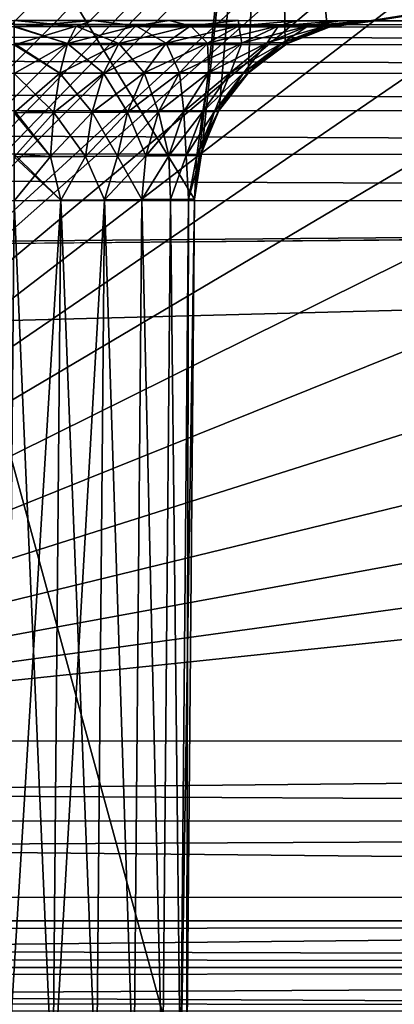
# Model space of a CAD drawing. Header units: metres. Extents: x -205 to 205, y -104 to 104.
# Tile 513 of 656: x -105.96 to -104.92, y 42.81 to 45.55. Entities that reach past the tile are written whole.
import ezdxf

# ---------------------------------------------------------------- set-up
doc = ezdxf.new("R2010")
doc.units = ezdxf.units.M
doc.layers.add('solid_01_2-CONSUMER_EHM_BOX_SW0001', color=7, linetype='CONTINUOUS')

msp = doc.modelspace()

# ---------------------------------------------------------------- linework, layer by layer
at = {"layer": 'solid_01_2-CONSUMER_EHM_BOX_SW0001'}
for points in [[(-200.010849, -74.958488), (-200.010773, 75.041512), (-0.010778, 75.04142)], [(-0.010849, -74.95858), (-200.010849, -74.958488), (-0.010778, 75.04142)], [(-91.959076, 42.820488, 75), (-76.402473, 63.637558, 75), (-185.602478, 63.645401, 75)], [(-92.726151, 42.986298, 75), (-91.959076, 42.820488, 75), (-185.602478, 63.645401, 75)], [(-93.500885, 43.041248, 75), (-92.726151, 42.986298, 75), (-185.602478, 63.645401, 75)], [(-168.500885, 43.051987, 75), (-93.500885, 43.041248, 75), (-185.602478, 63.645401, 75)], [(-108.60276, 43.854469, 12.837538), (-108.593468, 43.820179, 12.913525), (-99.235275, 53.267159, 12.721427)], [(-108.598732, 43.890129, 12.767035), (-108.60276, 43.854469, 12.837538), (-99.235275, 53.267159, 12.721427)], [(-108.585922, 43.923828, 12.706449), (-108.598732, 43.890129, 12.767035), (-99.235275, 53.267159, 12.721427)], [(-108.593468, 43.820179, 12.913525), (-99.183083, 53.214951, 12.933075), (-99.235275, 53.267159, 12.721427)], [(-108.585922, 43.923828, 12.706449), (-99.235275, 53.267159, 12.721427), (-99.252823, 53.284714, 12.5)], [(-108.554626, 43.976749, 12.611513), (-108.585922, 43.923828, 12.706449), (-99.252823, 53.284714, 12.5)], [(-108.532326, 44.007866, 12.5), (-108.554626, 43.976749, 12.611513), (-99.252823, 53.284714, 12.5)], [(-99.252823, 53.284714, 12.5), (-107.792549, 44.747433, 3.329469), (-108.532326, 44.007866, 3.444415)], [(-108.532326, 44.007866, 12.5), (-99.252823, 53.284714, 12.5), (-108.532326, 44.007866, 3.444415)], [(-99.252823, 53.284714, 12.5), (-107.677711, 44.862236, 3.308359), (-107.792549, 44.747433, 3.329469)], [(-99.252823, 53.284714, 12.5), (-107.082321, 45.457458, 3.195747), (-107.677711, 44.862236, 3.308359)], [(-99.252823, 53.284714, 12.5), (-106.720993, 45.81868, 3.129554), (-107.082321, 45.457458, 3.195747)], [(-108.593468, 43.820179, 12.913525), (-108.568237, 43.787052, 12.994411), (-99.183083, 53.214951, 12.933075)], [(-108.568237, 43.787052, 12.994411), (-108.52317, 43.752724, 13.082142), (-99.183083, 53.214951, 12.933075)], [(-108.52317, 43.752724, 13.082142), (-99.098877, 53.130718, 13.122963), (-99.183083, 53.214951, 12.933075)], [(-108.52317, 43.752724, 13.082142), (-108.454597, 43.715252, 13.174686), (-99.098877, 53.130718, 13.122963)], [(-108.454597, 43.715252, 13.174686), (-108.362305, 43.673805, 13.265411), (-99.098877, 53.130718, 13.122963)], [(-108.362305, 43.673805, 13.265411), (-98.986877, 53.018688, 13.281551), (-99.098877, 53.130718, 13.122963)], [(-108.362305, 43.673805, 13.265411), (-108.308441, 43.651817, 13.307468), (-98.986877, 53.018688, 13.281551)], [(-108.308441, 43.651817, 13.307468), (-108.250305, 43.629372, 13.346155), (-98.986877, 53.018688, 13.281551)], [(-108.250305, 43.629372, 13.346155), (-98.852722, 52.884495, 13.400871), (-98.986877, 53.018688, 13.281551)], [(-108.250305, 43.629372, 13.346155), (-108.12468, 43.585224, 13.410778), (-98.852722, 52.884495, 13.400871)], [(-108.12468, 43.585224, 13.410778), (-107.994469, 43.5476, 13.455735), (-98.852722, 52.884495, 13.400871)], [(-107.994469, 43.5476, 13.455735), (-98.70314, 52.734871, 13.474928), (-98.852722, 52.884495, 13.400871)], [(-107.994469, 43.5476, 13.455735), (-107.871124, 43.523373, 13.481806), (-98.70314, 52.734871, 13.474928)], [(-107.871124, 43.523373, 13.481806), (-107.761337, 43.515461, 13.494294), (-98.70314, 52.734871, 13.474928)], [(-107.761337, 43.515461, 13.494294), (-107.66597, 43.522907, 13.499009), (-98.70314, 52.734871, 13.474928)], [(-107.66597, 43.522907, 13.499009), (-107.582649, 43.543262, 13.5), (-98.70314, 52.734871, 13.474928)], [(-98.70314, 52.734871, 13.474928), (-107.582649, 43.543262, 13.5), (-98.545815, 52.577503, 13.5)], [(-98.692017, 51.715618, 13.5), (-98.545815, 52.577503, 13.5), (-107.582649, 43.543262, 13.5)], [(-99.065033, 51.106804, 13.5), (-98.692017, 51.715618, 13.5), (-107.582649, 43.543262, 13.5)], [(-99.338211, 50.447132, 13.5), (-99.065033, 51.106804, 13.5), (-107.582649, 43.543262, 13.5)], [(-99.504829, 49.752865, 13.5), (-99.338211, 50.447132, 13.5), (-107.582649, 43.543262, 13.5)], [(-99.504829, 49.752865, 13.5), (-107.582649, 43.543262, 13.5), (-99.560791, 49.041466, 13.5)], [(-99.504776, 48.329712, 13.5), (-99.560791, 49.041466, 13.5), (-107.582649, 43.543262, 13.5)], [(-99.338097, 47.635433, 13.5), (-99.504776, 48.329712, 13.5), (-107.582649, 43.543262, 13.5)], [(-99.064857, 46.97578, 13.5), (-99.338097, 47.635433, 13.5), (-107.582649, 43.543262, 13.5)], [(-106.753662, 47.13974, 63.099998), (-105.500954, 42.542965, 63.099998), (-118.518867, 42.54483, 63.099998)], [(-106.753662, 47.13974, 63.099998), (-105.478745, 45.047325, 63.099998), (-105.500954, 42.542965, 63.099998)], [(-106.753662, 47.13974, 63.099998), (-105.253662, 47.139633, 63.099998), (-105.478745, 45.047325, 63.099998)], [(-105.253662, 47.139633, 63.099998), (-105.458809, 45.179764, 63.099998), (-105.478745, 45.047325, 63.099998)], [(-105.253662, 47.139633, 63.099998), (-105.410278, 45.295467, 63.099998), (-105.458809, 45.179764, 63.099998)], [(-105.253662, 47.139633, 63.099998), (-105.330124, 45.397434, 63.099998), (-105.410278, 45.295467, 63.099998)], [(-105.253662, 47.139633, 63.099998), (-105.22744, 45.476665, 63.099998), (-105.330124, 45.397434, 63.099998)], [(-105.253662, 47.139633, 63.099998), (-105.111305, 45.524151, 63.099998), (-105.22744, 45.476665, 63.099998)], [(-105.253662, 47.139633, 63.099998), (-94.903656, 47.138889, 63.099998), (-105.111305, 45.524151, 63.099998)], [(-94.903656, 47.138889, 63.099998), (-104.978691, 45.542892, 63.099998), (-105.111305, 45.524151, 63.099998)], [(-94.903656, 47.138889, 63.099998), (-97.022362, 45.541752, 63.099998), (-104.978691, 45.542892, 63.099998)], [(-98.691788, 46.367001, 13.5), (-99.064857, 46.97578, 13.5), (-107.582649, 43.543262, 13.5)], [(-98.228073, 45.824074, 13.5), (-98.691788, 46.367001, 13.5), (-107.582649, 43.543262, 13.5)], [(-97.685135, 45.360378, 13.5), (-98.228073, 45.824074, 13.5), (-107.582649, 43.543262, 13.5)], [(-123.785095, 45.528553, 46.370613), (-93.500534, 45.474457, 46.25034), (-123.785103, 45.478561, 46.249939)], [(-123.785095, 45.545582, 46.5), (-93.500526, 45.541248, 47.5), (-93.500526, 45.541248, 46.5)], [(-94.761421, 45.541428, 47.5), (-93.500526, 45.541248, 47.5), (-123.785095, 45.545582, 46.5)], [(-123.785095, 45.545582, 46.5), (-93.500526, 45.541248, 46.5), (-93.500526, 45.524345, 46.371098)], [(-123.785095, 45.545582, 46.5), (-93.500526, 45.524345, 46.371098), (-123.785095, 45.528553, 46.370613)], [(-96.805328, 45.541721, 47.877953), (-123.785095, 45.545582, 46.5), (-105.978745, 45.543034, 47.5)], [(-94.761421, 45.541428, 47.5), (-123.785095, 45.545582, 46.5), (-96.022316, 45.541611, 47.5)], [(-96.240219, 45.541641, 47.524025), (-96.022316, 45.541611, 47.5), (-123.785095, 45.545582, 46.5)], [(-96.644348, 45.541698, 47.716984), (-123.785095, 45.545582, 46.5), (-96.805328, 45.541721, 47.877953)], [(-96.451912, 45.541672, 47.596966), (-123.785095, 45.545582, 46.5), (-96.644348, 45.541698, 47.716984)], [(-96.240219, 45.541641, 47.524025), (-123.785095, 45.545582, 46.5), (-96.451912, 45.541672, 47.596966)], [(-123.785095, 45.528553, 46.370613), (-93.500526, 45.524345, 46.371098), (-93.500534, 45.474457, 46.25034)], [(-105.807274, 45.528099, 47.638088), (-105.978745, 45.543034, 47.5), (-105.978729, 45.527882, 47.622154)], [(-105.760834, 45.543003, 47.524025), (-105.978745, 45.543034, 47.5), (-105.807274, 45.528099, 47.638088)], [(-96.998329, 45.541748, 48.282085), (-105.978745, 45.543034, 47.5), (-105.760834, 45.543003, 47.524025)], [(-96.925369, 45.541737, 48.070389), (-105.978745, 45.543034, 47.5), (-96.998329, 45.541748, 48.282085)], [(-96.805328, 45.541721, 47.877953), (-105.978745, 45.543034, 47.5), (-96.925369, 45.541737, 48.070389)], [(-105.978745, 45.543034, 56.5), (-105.978729, 45.526009, 56.629364), (-105.807274, 45.528099, 56.638088)], [(-105.760834, 45.543003, 56.524025), (-105.978745, 45.543034, 56.5), (-105.807274, 45.528099, 56.638088)], [(-105.978737, 45.543034, 55.5), (-105.978745, 45.543034, 56.5), (-105.760834, 45.543003, 56.524025)], [(-105.760834, 45.543003, 55.475975), (-105.978737, 45.543034, 55.5), (-105.760834, 45.543003, 56.524025)], [(-105.760834, 45.543003, 55.475975), (-105.978729, 45.526009, 55.370636), (-105.978737, 45.543034, 55.5)], [(-105.807274, 45.528099, 55.361916), (-105.978737, 45.47604, 55.249985), (-105.978729, 45.526009, 55.370636)], [(-105.807274, 45.528099, 55.361916), (-105.831223, 45.479492, 55.241577), (-105.978737, 45.47604, 55.249985)], [(-105.831223, 45.479492, 47.758427), (-105.978729, 45.527882, 47.622154), (-105.978737, 45.479069, 47.744694)], [(-105.978729, 45.526009, 56.629364), (-105.978737, 45.476028, 56.750034), (-105.831223, 45.479492, 56.758427)], [(-105.760834, 45.543003, 55.475975), (-105.807274, 45.528099, 55.361916), (-105.978729, 45.526009, 55.370636)], [(-105.807274, 45.528099, 47.638088), (-105.978729, 45.527882, 47.622154), (-105.831223, 45.479492, 47.758427)], [(-105.831223, 45.479492, 56.758427), (-105.807274, 45.528099, 56.638088), (-105.978729, 45.526009, 56.629364)], [(-105.642113, 45.528271, 55.312637), (-105.689102, 45.47987, 55.199207), (-105.831223, 45.479492, 55.241577)], [(-105.807274, 45.528099, 55.361916), (-105.642113, 45.528271, 55.312637), (-105.831223, 45.479492, 55.241577)], [(-105.807274, 45.528099, 47.638088), (-105.831223, 45.479492, 47.758427), (-105.689102, 45.47987, 47.800793)], [(-105.831223, 45.479492, 56.758427), (-105.689102, 45.47987, 56.800793), (-105.807274, 45.528099, 56.638088)], [(-105.760834, 45.543003, 47.524025), (-105.807274, 45.528099, 47.638088), (-105.642113, 45.528271, 47.687363)], [(-105.760834, 45.543003, 56.524025), (-105.807274, 45.528099, 56.638088), (-105.642113, 45.528271, 56.687363)], [(-105.760834, 45.543003, 55.475975), (-105.642113, 45.528271, 55.312637), (-105.807274, 45.528099, 55.361916)], [(-105.642113, 45.528271, 47.687363), (-105.807274, 45.528099, 47.638088), (-105.689102, 45.47987, 47.800793)], [(-105.689102, 45.47987, 56.800793), (-105.642113, 45.528271, 56.687363), (-105.807274, 45.528099, 56.638088)], [(-105.549141, 45.542973, 47.596966), (-105.760834, 45.543003, 47.524025), (-105.642113, 45.528271, 47.687363)], [(-97.022362, 45.541752, 48.499981), (-105.760834, 45.543003, 47.524025), (-105.549141, 45.542973, 47.596966)], [(-96.998329, 45.541748, 48.282085), (-105.760834, 45.543003, 47.524025), (-97.022362, 45.541752, 48.499981)], [(-105.549141, 45.542973, 56.596966), (-105.760834, 45.543003, 56.524025), (-105.642113, 45.528271, 56.687363)], [(-105.760834, 45.543003, 55.475975), (-105.760834, 45.543003, 56.524025), (-105.549141, 45.542973, 56.596966)], [(-105.760834, 45.543003, 55.475975), (-105.549141, 45.542973, 56.596966), (-105.549141, 45.542973, 55.403034)], [(-105.760834, 45.543003, 55.475975), (-105.549141, 45.542973, 55.403034), (-105.642113, 45.528271, 55.312637)], [(-105.489624, 45.528431, 55.231964), (-105.557884, 45.480221, 55.129818), (-105.689102, 45.47987, 55.199207)], [(-105.642113, 45.528271, 55.312637), (-105.489624, 45.528431, 55.231964), (-105.689102, 45.47987, 55.199207)], [(-105.642113, 45.528271, 47.687363), (-105.689102, 45.47987, 47.800793), (-105.557884, 45.480217, 47.870182)], [(-105.689102, 45.47987, 56.800793), (-105.557884, 45.480217, 56.870182), (-105.642113, 45.528271, 56.687363)], [(-105.549141, 45.542973, 47.596966), (-105.642113, 45.528271, 47.687363), (-105.489624, 45.528431, 47.768036)], [(-105.549141, 45.542973, 56.596966), (-105.642113, 45.528271, 56.687363), (-105.489624, 45.528431, 56.768036)], [(-105.549141, 45.542973, 55.403034), (-105.489624, 45.528431, 55.231964), (-105.642113, 45.528271, 55.312637)], [(-105.489624, 45.528431, 47.768036), (-105.642113, 45.528271, 47.687363), (-105.557884, 45.480217, 47.870182)], [(-105.557884, 45.480217, 56.870182), (-105.489624, 45.528431, 56.768036), (-105.642113, 45.528271, 56.687363)], [(-105.355766, 45.528568, 55.12294), (-105.44268, 45.480522, 55.036026), (-105.557884, 45.480221, 55.129818)], [(-105.489624, 45.528431, 55.231964), (-105.355766, 45.528568, 55.12294), (-105.557884, 45.480221, 55.129818)], [(-105.489624, 45.528431, 47.768036), (-105.557884, 45.480217, 47.870182), (-105.442688, 45.480522, 47.963974)], [(-105.557884, 45.480217, 56.870182), (-105.442688, 45.480522, 56.963974), (-105.489624, 45.528431, 56.768036)], [(-105.356705, 45.542946, 47.716984), (-105.549141, 45.542973, 47.596966), (-105.489624, 45.528431, 47.768036)], [(-97.022362, 45.541752, 51.499996), (-105.549141, 45.542973, 47.596966), (-105.356705, 45.542946, 47.716984)], [(-97.022362, 45.541752, 51.499996), (-97.022362, 45.541752, 48.499981), (-105.549141, 45.542973, 47.596966)], [(-105.356705, 45.542946, 56.716984), (-105.549141, 45.542973, 56.596966), (-105.489624, 45.528431, 56.768036)], [(-105.549141, 45.542973, 55.403034), (-105.549141, 45.542973, 56.596966), (-105.356705, 45.542946, 56.716984)], [(-105.549141, 45.542973, 55.403034), (-105.356705, 45.542946, 56.716984), (-105.356705, 45.542946, 55.283016)], [(-105.549141, 45.542973, 55.403034), (-105.356705, 45.542946, 55.283016), (-105.489624, 45.528431, 55.231964)], [(-105.356705, 45.542946, 47.716984), (-105.489624, 45.528431, 47.768036), (-105.355766, 45.528568, 47.87706)], [(-105.356705, 45.542946, 56.716984), (-105.489624, 45.528431, 56.768036), (-105.355766, 45.528568, 56.87706)], [(-105.356705, 45.542946, 55.283016), (-105.355766, 45.528568, 55.12294), (-105.489624, 45.528431, 55.231964)], [(-105.355766, 45.528568, 47.87706), (-105.489624, 45.528431, 47.768036), (-105.442688, 45.480522, 47.963974)], [(-105.442688, 45.480522, 56.963974), (-105.355766, 45.528568, 56.87706), (-105.489624, 45.528431, 56.768036)], [(-105.355766, 45.528568, 47.87706), (-105.442688, 45.480522, 47.963974), (-105.348015, 45.48077, 48.078583)], [(-105.442688, 45.480522, 56.963974), (-105.348015, 45.48077, 57.078583), (-105.355766, 45.528568, 56.87706)], [(-105.245766, 45.528683, 54.989738), (-105.348015, 45.48077, 54.921421), (-105.44268, 45.480522, 55.036026)], [(-105.355766, 45.528568, 55.12294), (-105.245766, 45.528683, 54.989738), (-105.44268, 45.480522, 55.036026)], [(-105.195724, 45.542923, 47.877953), (-97.022362, 45.541752, 54.500011), (-105.356705, 45.542946, 47.716984)], [(-97.022362, 45.541752, 51.499996), (-105.356705, 45.542946, 47.716984), (-97.022362, 45.541752, 54.500011)], [(-105.195724, 45.542923, 47.877953), (-105.356705, 45.542946, 47.716984), (-105.355766, 45.528568, 47.87706)], [(-105.195724, 45.542923, 56.877953), (-105.356705, 45.542946, 56.716984), (-105.355766, 45.528568, 56.87706)], [(-105.356705, 45.542946, 55.283016), (-105.356705, 45.542946, 56.716984), (-105.195724, 45.542923, 56.877953)], [(-105.356705, 45.542946, 55.283016), (-105.195724, 45.542923, 56.877953), (-105.195724, 45.542923, 55.122047)], [(-105.356705, 45.542946, 55.283016), (-105.195724, 45.542923, 55.122047), (-105.355766, 45.528568, 55.12294)], [(-105.195724, 45.542923, 47.877953), (-105.355766, 45.528568, 47.87706), (-105.245766, 45.528683, 48.010262)], [(-105.195724, 45.542923, 56.877953), (-105.355766, 45.528568, 56.87706), (-105.245766, 45.528683, 57.010262)], [(-105.195724, 45.542923, 55.122047), (-105.245766, 45.528683, 54.989738), (-105.355766, 45.528568, 55.12294)], [(-105.245766, 45.528683, 48.010262), (-105.355766, 45.528568, 47.87706), (-105.348015, 45.48077, 48.078583)], [(-105.348015, 45.48077, 57.078583), (-105.245766, 45.528683, 57.010262), (-105.355766, 45.528568, 56.87706)], [(-105.16394, 45.528767, 54.837486), (-105.277588, 45.480957, 54.790413), (-105.348015, 45.48077, 54.921421)], [(-105.245766, 45.528683, 54.989738), (-105.16394, 45.528767, 54.837486), (-105.348015, 45.48077, 54.921421)], [(-105.245766, 45.528683, 48.010262), (-105.348015, 45.48077, 48.078583), (-105.277588, 45.480957, 48.209587)], [(-105.348015, 45.48077, 57.078583), (-105.277588, 45.480957, 57.209587), (-105.245766, 45.528683, 57.010262)], [(-105.113518, 45.528816, 54.672089), (-105.234184, 45.481068, 54.648087), (-105.277588, 45.480957, 54.790413)], [(-105.16394, 45.528767, 54.837486), (-105.113518, 45.528816, 54.672089), (-105.277588, 45.480957, 54.790413)], [(-105.16394, 45.528767, 48.162514), (-105.277588, 45.480957, 48.209587), (-105.234184, 45.481068, 48.351913)], [(-105.16394, 45.528767, 48.162514), (-105.245766, 45.528683, 48.010262), (-105.277588, 45.480957, 48.209587)], [(-105.277588, 45.480957, 57.209587), (-105.16394, 45.528767, 57.162514), (-105.245766, 45.528683, 57.010262)], [(-105.277588, 45.480957, 57.209587), (-105.234184, 45.481068, 57.351913), (-105.16394, 45.528767, 57.162514)], [(-105.075684, 45.542904, 48.070389), (-105.195724, 45.542923, 47.877953), (-105.245766, 45.528683, 48.010262)], [(-105.075684, 45.542904, 57.070389), (-105.195724, 45.542923, 56.877953), (-105.245766, 45.528683, 57.010262)], [(-105.195724, 45.542923, 55.122047), (-105.075684, 45.542904, 54.929611), (-105.245766, 45.528683, 54.989738)], [(-105.075684, 45.542904, 48.070389), (-105.245766, 45.528683, 48.010262), (-105.16394, 45.528767, 48.162514)], [(-105.075684, 45.542904, 57.070389), (-105.245766, 45.528683, 57.010262), (-105.16394, 45.528767, 57.162514)], [(-105.075684, 45.542904, 54.929611), (-105.16394, 45.528767, 54.837486), (-105.245766, 45.528683, 54.989738)], [(-105.113518, 45.528816, 48.327911), (-105.234184, 45.481068, 48.351913), (-105.219597, 45.481068, 48.5)], [(-105.113518, 45.528816, 48.327911), (-105.16394, 45.528767, 48.162514), (-105.234184, 45.481068, 48.351913)], [(-105.234184, 45.481068, 57.351913), (-105.227455, 45.476658, 57.5), (-105.113518, 45.528816, 57.327911)], [(-105.234184, 45.481068, 57.351913), (-105.113518, 45.528816, 57.327911), (-105.16394, 45.528767, 57.162514)], [(-105.113518, 45.528816, 54.672089), (-105.107353, 45.526073, 54.5), (-105.234184, 45.481068, 54.648087)], [(-105.107353, 45.526073, 54.5), (-105.22747, 45.476646, 54.5), (-105.234184, 45.481068, 54.648087)], [(-105.22747, 45.476646, 54.5), (-105.096649, 45.528793, 48.5), (-105.219597, 45.481068, 48.5)], [(-105.107353, 45.526073, 54.5), (-105.096649, 45.528793, 48.5), (-105.22747, 45.476646, 54.5)], [(-105.113518, 45.528816, 57.327911), (-105.227455, 45.476658, 57.5), (-105.107353, 45.526073, 57.5)], [(-105.107353, 45.526073, 57.5), (-105.227455, 45.476658, 57.5), (-105.111305, 45.524151, 63.099998)], [(-105.096649, 45.528793, 48.5), (-105.113518, 45.528816, 48.327911), (-105.219597, 45.481068, 48.5)], [(-105.195724, 45.542923, 47.877953), (-97.022362, 45.541752, 57.499981), (-97.022362, 45.541752, 54.500011)], [(-105.195724, 45.542923, 47.877953), (-97.022362, 45.541752, 60.299992), (-97.022362, 45.541752, 57.499981)], [(-105.075684, 45.542904, 48.070389), (-97.022362, 45.541752, 60.299992), (-105.195724, 45.542923, 47.877953)], [(-105.195724, 45.542923, 55.122047), (-105.195724, 45.542923, 56.877953), (-105.075684, 45.542904, 57.070389)], [(-105.195724, 45.542923, 55.122047), (-105.075684, 45.542904, 57.070389), (-105.075684, 45.542904, 54.929611)], [(-105.002724, 45.542896, 48.282089), (-105.075684, 45.542904, 48.070389), (-105.16394, 45.528767, 48.162514)], [(-105.002724, 45.542896, 57.282089), (-105.075684, 45.542904, 57.070389), (-105.16394, 45.528767, 57.162514)], [(-105.075684, 45.542904, 54.929611), (-105.002731, 45.542896, 54.717915), (-105.16394, 45.528767, 54.837486)], [(-105.002724, 45.542896, 48.282089), (-105.16394, 45.528767, 48.162514), (-105.113518, 45.528816, 48.327911)], [(-105.002724, 45.542896, 57.282089), (-105.16394, 45.528767, 57.162514), (-105.113518, 45.528816, 57.327911)], [(-105.002731, 45.542896, 54.717915), (-105.113518, 45.528816, 54.672089), (-105.16394, 45.528767, 54.837486)], [(-105.002724, 45.542896, 48.282089), (-105.113518, 45.528816, 48.327911), (-105.096649, 45.528793, 48.5)], [(-105.002724, 45.542896, 57.282089), (-105.113518, 45.528816, 57.327911), (-105.107353, 45.526073, 57.5)], [(-105.002731, 45.542896, 54.717915), (-104.978691, 45.542892, 54.500019), (-105.113518, 45.528816, 54.672089)], [(-104.978691, 45.542892, 54.500019), (-105.107353, 45.526073, 54.5), (-105.113518, 45.528816, 54.672089)], [(-105.107353, 45.526073, 57.5), (-105.111305, 45.524151, 63.099998), (-104.978691, 45.542892, 63.099998)], [(-105.002724, 45.542896, 57.282089), (-105.107353, 45.526073, 57.5), (-104.978691, 45.542892, 57.499989)], [(-104.978691, 45.542892, 54.500019), (-105.096649, 45.528793, 48.5), (-105.107353, 45.526073, 54.5)], [(-104.978691, 45.542892, 60.299995), (-105.107353, 45.526073, 57.5), (-104.978691, 45.542892, 63.099998)], [(-104.978691, 45.542892, 60.299995), (-104.978691, 45.542892, 57.499989), (-105.107353, 45.526073, 57.5)], [(-104.978691, 45.542892, 48.499989), (-105.002724, 45.542896, 48.282089), (-105.096649, 45.528793, 48.5)], [(-104.978691, 45.542892, 51.500004), (-104.978691, 45.542892, 48.499989), (-105.096649, 45.528793, 48.5)], [(-104.978691, 45.542892, 51.500004), (-105.096649, 45.528793, 48.5), (-104.978691, 45.542892, 54.500019)], [(-105.075684, 45.542904, 48.070389), (-97.022362, 45.541752, 63.099998), (-97.022362, 45.541752, 60.299992)], [(-105.002724, 45.542896, 48.282089), (-97.022362, 45.541752, 63.099998), (-105.075684, 45.542904, 48.070389)], [(-105.075684, 45.542904, 54.929611), (-105.075684, 45.542904, 57.070389), (-105.002724, 45.542896, 57.282089)], [(-105.075684, 45.542904, 54.929611), (-105.002724, 45.542896, 57.282089), (-105.002731, 45.542896, 54.717915)], [(-105.002731, 45.542896, 54.717915), (-105.002724, 45.542896, 57.282089), (-104.978691, 45.542892, 57.499989)], [(-105.002731, 45.542896, 54.717915), (-104.978691, 45.542892, 57.499989), (-104.978691, 45.542892, 54.500019)], [(-104.978691, 45.542892, 48.499989), (-97.022362, 45.541752, 63.099998), (-105.002724, 45.542896, 48.282089)], [(-104.978691, 45.542892, 51.500004), (-97.022362, 45.541752, 63.099998), (-104.978691, 45.542892, 48.499989)], [(-104.978691, 45.542892, 60.299995), (-104.978691, 45.542892, 63.099998), (-97.022362, 45.541752, 63.099998)], [(-104.978691, 45.542892, 60.299995), (-97.022362, 45.541752, 63.099998), (-104.978691, 45.542892, 57.499989)], [(-104.978691, 45.542892, 54.500019), (-104.978691, 45.542892, 57.499989), (-97.022362, 45.541752, 63.099998)], [(-104.978691, 45.542892, 51.500004), (-104.978691, 45.542892, 54.500019), (-97.022362, 45.541752, 63.099998)], [(-105.227455, 45.476658, 57.5), (-105.22744, 45.476665, 63.099998), (-105.111305, 45.524151, 63.099998)], [(-123.785103, 45.478561, 46.249939), (-93.500549, 45.394985, 46.146633), (-123.78511, 45.399086, 46.146397)], [(-123.785103, 45.478561, 46.249939), (-93.500534, 45.474457, 46.25034), (-93.500549, 45.394985, 46.146633)], [(-105.831223, 45.479492, 55.241577), (-105.978752, 45.396389, 55.146248), (-105.978737, 45.47604, 55.249985)], [(-105.831223, 45.479492, 55.241577), (-105.852547, 45.396976, 55.134422), (-105.978752, 45.396389, 55.146248)], [(-105.852547, 45.396976, 47.865578), (-105.978737, 45.479069, 47.744694), (-105.978752, 45.396389, 47.853752)], [(-105.978737, 45.476028, 56.750034), (-105.978752, 45.396389, 56.853752), (-105.852547, 45.396976, 56.865578)], [(-105.831223, 45.479492, 47.758427), (-105.978737, 45.479069, 47.744694), (-105.852547, 45.396976, 47.865578)], [(-105.852547, 45.396976, 56.865578), (-105.831223, 45.479492, 56.758427), (-105.978737, 45.476028, 56.750034)], [(-105.689102, 45.47987, 55.199207), (-105.730972, 45.397537, 55.098148), (-105.852547, 45.396976, 55.134422)], [(-105.831223, 45.479492, 55.241577), (-105.689102, 45.47987, 55.199207), (-105.852547, 45.396976, 55.134422)], [(-105.831223, 45.479492, 47.758427), (-105.852547, 45.396976, 47.865578), (-105.730972, 45.397537, 47.901852)], [(-105.852547, 45.396976, 56.865578), (-105.730972, 45.397537, 56.901852), (-105.831223, 45.479492, 56.758427)], [(-105.689102, 45.47987, 47.800793), (-105.831223, 45.479492, 47.758427), (-105.730972, 45.397537, 47.901852)], [(-105.730972, 45.397537, 56.901852), (-105.689102, 45.47987, 56.800793), (-105.831223, 45.479492, 56.758427)], [(-105.557884, 45.480221, 55.129818), (-105.618736, 45.398052, 55.038765), (-105.730972, 45.397537, 55.098148)], [(-105.689102, 45.47987, 55.199207), (-105.557884, 45.480221, 55.129818), (-105.730972, 45.397537, 55.098148)], [(-105.689102, 45.47987, 47.800793), (-105.730972, 45.397537, 47.901852), (-105.618736, 45.398052, 47.961239)], [(-105.730972, 45.397537, 56.901852), (-105.618736, 45.398052, 56.961239), (-105.689102, 45.47987, 56.800793)], [(-105.557884, 45.480217, 47.870182), (-105.689102, 45.47987, 47.800793), (-105.618736, 45.398052, 47.961239)], [(-105.618736, 45.398052, 56.961239), (-105.557884, 45.480217, 56.870182), (-105.689102, 45.47987, 56.800793)], [(-105.44268, 45.480522, 55.036026), (-105.520203, 45.398502, 54.958511), (-105.618736, 45.398052, 55.038765)], [(-105.557884, 45.480221, 55.129818), (-105.44268, 45.480522, 55.036026), (-105.618736, 45.398052, 55.038765)], [(-105.557884, 45.480217, 47.870182), (-105.618736, 45.398052, 47.961239), (-105.520203, 45.398502, 48.041489)], [(-105.618736, 45.398052, 56.961239), (-105.520203, 45.398502, 57.041489), (-105.557884, 45.480217, 56.870182)], [(-105.442688, 45.480522, 47.963974), (-105.557884, 45.480217, 47.870182), (-105.520203, 45.398502, 48.041489)], [(-105.520203, 45.398502, 57.041489), (-105.442688, 45.480522, 56.963974), (-105.557884, 45.480217, 56.870182)], [(-105.348015, 45.48077, 54.921421), (-105.43924, 45.398872, 54.860466), (-105.520203, 45.398502, 54.958511)], [(-105.44268, 45.480522, 55.036026), (-105.348015, 45.48077, 54.921421), (-105.520203, 45.398502, 54.958511)], [(-105.442688, 45.480522, 47.963974), (-105.520203, 45.398502, 48.041489), (-105.43924, 45.398872, 48.139534)], [(-105.520203, 45.398502, 57.041489), (-105.43924, 45.398872, 57.139534), (-105.442688, 45.480522, 56.963974)], [(-105.348015, 45.48077, 48.078583), (-105.442688, 45.480522, 47.963974), (-105.43924, 45.398872, 48.139534)], [(-105.43924, 45.398872, 57.139534), (-105.348015, 45.48077, 57.078583), (-105.442688, 45.480522, 56.963974)], [(-105.277588, 45.480957, 54.790413), (-105.379013, 45.399147, 54.748402), (-105.43924, 45.398872, 54.860466)], [(-105.348015, 45.48077, 54.921421), (-105.277588, 45.480957, 54.790413), (-105.43924, 45.398872, 54.860466)], [(-105.348015, 45.48077, 48.078583), (-105.43924, 45.398872, 48.139534), (-105.379013, 45.399147, 48.251598)], [(-105.43924, 45.398872, 57.139534), (-105.379013, 45.399147, 57.251598), (-105.348015, 45.48077, 57.078583)], [(-105.234184, 45.481068, 54.648087), (-105.341896, 45.399315, 54.626663), (-105.379013, 45.399147, 54.748402)], [(-105.277588, 45.480957, 54.790413), (-105.234184, 45.481068, 54.648087), (-105.379013, 45.399147, 54.748402)], [(-105.277588, 45.480957, 48.209587), (-105.379013, 45.399147, 48.251598), (-105.341896, 45.399315, 48.373337)], [(-105.277588, 45.480957, 48.209587), (-105.348015, 45.48077, 48.078583), (-105.379013, 45.399147, 48.251598)], [(-105.379013, 45.399147, 57.251598), (-105.277588, 45.480957, 57.209587), (-105.348015, 45.48077, 57.078583)], [(-105.379013, 45.399147, 57.251598), (-105.341896, 45.399315, 57.373337), (-105.277588, 45.480957, 57.209587)], [(-105.234184, 45.481068, 48.351913), (-105.341896, 45.399315, 48.373337), (-105.329361, 45.399372, 48.5)], [(-105.234184, 45.481068, 48.351913), (-105.277588, 45.480957, 48.209587), (-105.341896, 45.399315, 48.373337)], [(-105.341896, 45.399315, 57.373337), (-105.330704, 45.398045, 57.5), (-105.234184, 45.481068, 57.351913)], [(-105.341896, 45.399315, 57.373337), (-105.234184, 45.481068, 57.351913), (-105.277588, 45.480957, 57.209587)], [(-105.234184, 45.481068, 54.648087), (-105.22747, 45.476646, 54.5), (-105.341896, 45.399315, 54.626663)], [(-105.22747, 45.476646, 54.5), (-105.330734, 45.398022, 54.5), (-105.341896, 45.399315, 54.626663)], [(-105.22747, 45.476646, 54.5), (-105.329361, 45.399372, 48.5), (-105.330734, 45.398022, 54.5)], [(-105.234184, 45.481068, 57.351913), (-105.330704, 45.398045, 57.5), (-105.227455, 45.476658, 57.5)], [(-105.330704, 45.398045, 57.5), (-105.330124, 45.397434, 63.099998), (-105.22744, 45.476665, 63.099998)], [(-105.227455, 45.476658, 57.5), (-105.330704, 45.398045, 57.5), (-105.22744, 45.476665, 63.099998)], [(-105.219597, 45.481068, 48.5), (-105.234184, 45.481068, 48.351913), (-105.329361, 45.399372, 48.5)], [(-105.22747, 45.476646, 54.5), (-105.219597, 45.481068, 48.5), (-105.329361, 45.399372, 48.5)], [(-123.78511, 45.399086, 46.146397), (-93.500565, 45.291363, 46.067051), (-123.785126, 45.295567, 46.066978)], [(-123.78511, 45.399086, 46.146397), (-93.500549, 45.394985, 46.146633), (-93.500565, 45.291363, 46.067051)], [(-105.852547, 45.396976, 55.134422), (-105.868706, 45.287926, 55.053249), (-105.978767, 45.287254, 55.063702)], [(-105.852547, 45.396976, 55.134422), (-105.978767, 45.287254, 55.063702), (-105.978752, 45.396389, 55.146248)], [(-105.868706, 45.287926, 47.946751), (-105.978752, 45.396389, 47.853752), (-105.978767, 45.293049, 47.933006)], [(-105.978767, 45.287254, 56.936298), (-105.868706, 45.287926, 56.946751), (-105.978752, 45.396389, 56.853752)], [(-105.852547, 45.396976, 47.865578), (-105.978752, 45.396389, 47.853752), (-105.868706, 45.287926, 47.946751)], [(-105.868706, 45.287926, 56.946751), (-105.852547, 45.396976, 56.865578), (-105.978752, 45.396389, 56.853752)], [(-105.730972, 45.397537, 55.098148), (-105.762726, 45.288624, 55.021519), (-105.868706, 45.287926, 55.053249)], [(-105.852547, 45.396976, 55.134422), (-105.730972, 45.397537, 55.098148), (-105.868706, 45.287926, 55.053249)], [(-105.852547, 45.396976, 47.865578), (-105.868706, 45.287926, 47.946751), (-105.762726, 45.288624, 47.978481)], [(-105.868706, 45.287926, 56.946751), (-105.762726, 45.288624, 56.978481), (-105.852547, 45.396976, 56.865578)], [(-105.730972, 45.397537, 47.901852), (-105.852547, 45.396976, 47.865578), (-105.762726, 45.288624, 47.978481)], [(-105.762726, 45.288624, 56.978481), (-105.730972, 45.397537, 56.901852), (-105.852547, 45.396976, 56.865578)], [(-105.618736, 45.398052, 55.038765), (-105.664917, 45.289268, 54.969662), (-105.762726, 45.288624, 55.021519)], [(-105.730972, 45.397537, 55.098148), (-105.618736, 45.398052, 55.038765), (-105.762726, 45.288624, 55.021519)], [(-105.730972, 45.397537, 47.901852), (-105.762726, 45.288624, 47.978481), (-105.664917, 45.289268, 48.030342)], [(-105.762726, 45.288624, 56.978481), (-105.664917, 45.289268, 57.030342), (-105.730972, 45.397537, 56.901852)], [(-105.618736, 45.398052, 47.961239), (-105.730972, 45.397537, 47.901852), (-105.664917, 45.289268, 48.030342)], [(-105.664917, 45.289268, 57.030342), (-105.618736, 45.398052, 56.961239), (-105.730972, 45.397537, 56.901852)], [(-105.520203, 45.398502, 54.958511), (-105.579086, 45.289829, 54.899643), (-105.664917, 45.289268, 54.969662)], [(-105.618736, 45.398052, 55.038765), (-105.520203, 45.398502, 54.958511), (-105.664917, 45.289268, 54.969662)], [(-105.618736, 45.398052, 47.961239), (-105.664917, 45.289268, 48.030342), (-105.579086, 45.289829, 48.100357)], [(-105.664917, 45.289268, 57.030342), (-105.579086, 45.289829, 57.100357), (-105.618736, 45.398052, 56.961239)], [(-105.520203, 45.398502, 48.041489), (-105.618736, 45.398052, 47.961239), (-105.579086, 45.289829, 48.100357)], [(-105.579086, 45.289829, 57.100357), (-105.520203, 45.398502, 57.041489), (-105.618736, 45.398052, 56.961239)], [(-105.43924, 45.398872, 54.860466), (-105.508575, 45.290291, 54.814148), (-105.579086, 45.289829, 54.899643)], [(-105.520203, 45.398502, 54.958511), (-105.43924, 45.398872, 54.860466), (-105.579086, 45.289829, 54.899643)], [(-105.520203, 45.398502, 48.041489), (-105.579086, 45.289829, 48.100357), (-105.508575, 45.290291, 48.185852)], [(-105.579086, 45.289829, 57.100357), (-105.508575, 45.290291, 57.185852), (-105.520203, 45.398502, 57.041489)], [(-105.43924, 45.398872, 48.139534), (-105.520203, 45.398502, 48.041489), (-105.508575, 45.290291, 48.185852)], [(-105.508575, 45.290291, 57.185852), (-105.43924, 45.398872, 57.139534), (-105.520203, 45.398502, 57.041489)], [(-105.379013, 45.399147, 54.748402), (-105.456131, 45.290634, 54.716461), (-105.508575, 45.290291, 54.814148)], [(-105.43924, 45.398872, 54.860466), (-105.379013, 45.399147, 54.748402), (-105.508575, 45.290291, 54.814148)], [(-105.43924, 45.398872, 48.139534), (-105.508575, 45.290291, 48.185852), (-105.456131, 45.290634, 48.283539)], [(-105.508575, 45.290291, 57.185852), (-105.456131, 45.290634, 57.283539), (-105.43924, 45.398872, 57.139534)], [(-105.341896, 45.399315, 54.626663), (-105.42382, 45.290848, 54.610371), (-105.456131, 45.290634, 54.716461)], [(-105.379013, 45.399147, 54.748402), (-105.341896, 45.399315, 54.626663), (-105.456131, 45.290634, 54.716461)], [(-105.379013, 45.399147, 48.251598), (-105.456131, 45.290634, 48.283539), (-105.42382, 45.290844, 48.389629)], [(-105.379013, 45.399147, 48.251598), (-105.43924, 45.398872, 48.139534), (-105.456131, 45.290634, 48.283539)], [(-105.456131, 45.290634, 57.283539), (-105.379013, 45.399147, 57.251598), (-105.43924, 45.398872, 57.139534)], [(-105.456131, 45.290634, 57.283539), (-105.42382, 45.290844, 57.389629), (-105.379013, 45.399147, 57.251598)], [(-105.341896, 45.399315, 48.373337), (-105.42382, 45.290844, 48.389629), (-105.410255, 45.295498, 48.5)], [(-105.341896, 45.399315, 48.373337), (-105.379013, 45.399147, 48.251598), (-105.42382, 45.290844, 48.389629)], [(-105.42382, 45.290844, 57.389629), (-105.41288, 45.290962, 57.5), (-105.341896, 45.399315, 57.373337)], [(-105.42382, 45.290844, 57.389629), (-105.341896, 45.399315, 57.373337), (-105.379013, 45.399147, 57.251598)], [(-105.341896, 45.399315, 54.626663), (-105.330734, 45.398022, 54.5), (-105.42382, 45.290848, 54.610371)], [(-105.330734, 45.398022, 54.5), (-105.41288, 45.290962, 54.5), (-105.42382, 45.290848, 54.610371)], [(-105.341896, 45.399315, 57.373337), (-105.41288, 45.290962, 57.5), (-105.330704, 45.398045, 57.5)], [(-105.330704, 45.398045, 57.5), (-105.41288, 45.290962, 57.5), (-105.330124, 45.397434, 63.099998)], [(-105.330734, 45.398022, 54.5), (-105.410255, 45.295498, 48.5), (-105.41288, 45.290962, 54.5)], [(-105.41288, 45.290962, 57.5), (-105.410278, 45.295467, 63.099998), (-105.330124, 45.397434, 63.099998)], [(-105.410255, 45.295498, 48.5), (-105.329361, 45.399372, 48.5), (-105.341896, 45.399315, 48.373337)], [(-105.330734, 45.398022, 54.5), (-105.329361, 45.399372, 48.5), (-105.410255, 45.295498, 48.5)], [(-97.07634, 44.987328, 13.5), (-97.685135, 45.360378, 13.5), (-107.582649, 43.543262, 13.5)], [(-123.785126, 45.295567, 46.066978), (-93.50058, 45.170658, 46.017036), (-123.785141, 45.174923, 46.017017)], [(-123.785126, 45.295567, 46.066978), (-93.500565, 45.291363, 46.067051), (-93.50058, 45.170658, 46.017036)], [(-105.878258, 45.165375, 47.994698), (-105.978767, 45.293049, 47.933006), (-105.978783, 45.172398, 47.982975)], [(-105.868706, 45.287926, 55.053249), (-105.878258, 45.165375, 55.005302), (-105.978783, 45.164692, 55.015026)], [(-105.868706, 45.287926, 55.053249), (-105.978783, 45.164692, 55.015026), (-105.978767, 45.287254, 55.063702)], [(-105.978783, 45.164692, 56.984974), (-105.878258, 45.165375, 56.994698), (-105.978767, 45.287254, 56.936298)], [(-105.868706, 45.287926, 47.946751), (-105.978767, 45.293049, 47.933006), (-105.878258, 45.165375, 47.994698)], [(-105.878258, 45.165375, 56.994698), (-105.868706, 45.287926, 56.946751), (-105.978767, 45.287254, 56.936298)], [(-105.762726, 45.288624, 55.021519), (-105.781532, 45.166153, 54.976166), (-105.878258, 45.165375, 55.005302)], [(-105.868706, 45.287926, 55.053249), (-105.762726, 45.288624, 55.021519), (-105.878258, 45.165375, 55.005302)], [(-105.868706, 45.287926, 47.946751), (-105.878258, 45.165375, 47.994698), (-105.781532, 45.166153, 48.023834)], [(-105.878258, 45.165375, 56.994698), (-105.781532, 45.166153, 57.023834), (-105.868706, 45.287926, 56.946751)], [(-105.762726, 45.288624, 47.978481), (-105.868706, 45.287926, 47.946751), (-105.781532, 45.166153, 48.023834)], [(-105.781532, 45.166153, 57.023834), (-105.762726, 45.288624, 56.978481), (-105.868706, 45.287926, 56.946751)], [(-105.664917, 45.289268, 54.969662), (-105.692307, 45.16687, 54.928692), (-105.781532, 45.166153, 54.976166)], [(-105.762726, 45.288624, 55.021519), (-105.664917, 45.289268, 54.969662), (-105.781532, 45.166153, 54.976166)], [(-105.762726, 45.288624, 47.978481), (-105.781532, 45.166153, 48.023834), (-105.692307, 45.16687, 48.071308)], [(-105.781532, 45.166153, 57.023834), (-105.692307, 45.16687, 57.071308), (-105.762726, 45.288624, 56.978481)], [(-105.664917, 45.289268, 48.030342), (-105.762726, 45.288624, 47.978481), (-105.692307, 45.16687, 48.071308)], [(-105.692307, 45.16687, 57.071308), (-105.664917, 45.289268, 57.030342), (-105.762726, 45.288624, 56.978481)], [(-105.579086, 45.289829, 54.899643), (-105.614059, 45.1675, 54.864689), (-105.692307, 45.16687, 54.928692)], [(-105.664917, 45.289268, 54.969662), (-105.579086, 45.289829, 54.899643), (-105.692307, 45.16687, 54.928692)], [(-105.664917, 45.289268, 48.030342), (-105.692307, 45.16687, 48.071308), (-105.614059, 45.1675, 48.135311)], [(-105.692307, 45.16687, 57.071308), (-105.614059, 45.1675, 57.135311), (-105.664917, 45.289268, 57.030342)], [(-105.579086, 45.289829, 48.100357), (-105.664917, 45.289268, 48.030342), (-105.614059, 45.1675, 48.135311)], [(-105.614059, 45.1675, 57.135311), (-105.579086, 45.289829, 57.100357), (-105.664917, 45.289268, 57.030342)], [(-105.508575, 45.290291, 54.814148), (-105.549805, 45.168018, 54.78661), (-105.614059, 45.1675, 54.864689)], [(-105.579086, 45.289829, 54.899643), (-105.508575, 45.290291, 54.814148), (-105.614059, 45.1675, 54.864689)], [(-105.579086, 45.289829, 48.100357), (-105.614059, 45.1675, 48.135311), (-105.549805, 45.168018, 48.21339)], [(-105.614059, 45.1675, 57.135311), (-105.549805, 45.168018, 57.21339), (-105.579086, 45.289829, 57.100357)], [(-105.508575, 45.290291, 48.185852), (-105.579086, 45.289829, 48.100357), (-105.549805, 45.168018, 48.21339)], [(-105.549805, 45.168018, 57.21339), (-105.508575, 45.290291, 57.185852), (-105.579086, 45.289829, 57.100357)], [(-105.456131, 45.290634, 54.716461), (-105.502037, 45.1684, 54.697456), (-105.549805, 45.168018, 54.78661)], [(-105.508575, 45.290291, 54.814148), (-105.456131, 45.290634, 54.716461), (-105.549805, 45.168018, 54.78661)], [(-105.508575, 45.290291, 48.185852), (-105.549805, 45.168018, 48.21339), (-105.502037, 45.1684, 48.302544)], [(-105.549805, 45.168018, 57.21339), (-105.502037, 45.1684, 57.302544), (-105.508575, 45.290291, 57.185852)], [(-105.456131, 45.290634, 48.283539), (-105.508575, 45.290291, 48.185852), (-105.502037, 45.1684, 48.302544)], [(-105.502037, 45.1684, 57.302544), (-105.456131, 45.290634, 57.283539), (-105.508575, 45.290291, 57.185852)], [(-105.42382, 45.290848, 54.610371), (-105.47261, 45.168636, 54.60067), (-105.502037, 45.1684, 54.697456)], [(-105.456131, 45.290634, 54.716461), (-105.42382, 45.290848, 54.610371), (-105.502037, 45.1684, 54.697456)], [(-105.456131, 45.290634, 48.283539), (-105.502037, 45.1684, 48.302544), (-105.47261, 45.168636, 48.39933)], [(-105.502037, 45.1684, 57.302544), (-105.47261, 45.168636, 57.39933), (-105.456131, 45.290634, 57.283539)], [(-105.41288, 45.290962, 54.5), (-105.462639, 45.168835, 54.5), (-105.47261, 45.168636, 54.60067)], [(-105.42382, 45.290848, 54.610371), (-105.41288, 45.290962, 54.5), (-105.47261, 45.168636, 54.60067)], [(-105.42382, 45.290844, 48.389629), (-105.47261, 45.168636, 48.39933), (-105.460762, 45.175831, 48.5)], [(-105.42382, 45.290844, 48.389629), (-105.456131, 45.290634, 48.283539), (-105.47261, 45.168636, 48.39933)], [(-105.47261, 45.168636, 57.39933), (-105.462639, 45.168835, 57.5), (-105.42382, 45.290844, 57.389629)], [(-105.47261, 45.168636, 57.39933), (-105.42382, 45.290844, 57.389629), (-105.456131, 45.290634, 57.283539)], [(-105.41288, 45.290962, 54.5), (-105.460762, 45.175831, 48.5), (-105.462639, 45.168835, 54.5)], [(-105.41288, 45.290962, 57.5), (-105.462639, 45.168835, 57.5), (-105.458809, 45.179764, 63.099998)], [(-105.42382, 45.290844, 57.389629), (-105.462639, 45.168835, 57.5), (-105.41288, 45.290962, 57.5)], [(-105.460762, 45.175831, 48.5), (-105.410255, 45.295498, 48.5), (-105.42382, 45.290844, 48.389629)], [(-105.41288, 45.290962, 54.5), (-105.410255, 45.295498, 48.5), (-105.460762, 45.175831, 48.5)], [(-105.41288, 45.290962, 57.5), (-105.458809, 45.179764, 63.099998), (-105.410278, 45.295467, 63.099998)], [(-123.785141, 45.174923, 46.017017), (-93.500595, 45.041248, 46), (-123.785164, 45.045582, 46)], [(-123.785141, 45.174923, 46.017017), (-93.50058, 45.170658, 46.017036), (-93.500595, 45.041248, 46)], [(-105.849327, 45.044144, 48.017052), (-105.978783, 45.172398, 47.982975), (-105.978798, 45.043034, 48)], [(-105.849327, 45.044144, 48.017052), (-105.878258, 45.165375, 47.994698), (-105.978783, 45.172398, 47.982975)], [(-105.458809, 45.179764, 63.099998), (-105.478745, 45.047325, 57.5), (-105.478745, 45.047325, 63.099998)], [(-105.462639, 45.168835, 57.5), (-105.478745, 45.047325, 57.5), (-105.458809, 45.179764, 63.099998)], [(-105.478745, 45.047325, 48.5), (-105.460762, 45.175831, 48.5), (-105.47261, 45.168636, 48.39933)], [(-105.462639, 45.168835, 54.5), (-105.460762, 45.175831, 48.5), (-105.478745, 45.047325, 48.5)], [(-105.878258, 45.165375, 55.005302), (-105.978798, 45.043034, 55), (-105.978783, 45.164692, 55.015026)], [(-105.849327, 45.044144, 54.982948), (-105.978798, 45.043034, 55), (-105.878258, 45.165375, 55.005302)], [(-105.849327, 45.044144, 57.017052), (-105.978783, 45.164692, 56.984974), (-105.978798, 45.043034, 57)], [(-105.849327, 45.044144, 57.017052), (-105.878258, 45.165375, 56.994698), (-105.978783, 45.164692, 56.984974)], [(-105.849327, 45.044144, 48.017052), (-105.781532, 45.166153, 48.023834), (-105.878258, 45.165375, 47.994698)], [(-105.849327, 45.044144, 57.017052), (-105.781532, 45.166153, 57.023834), (-105.878258, 45.165375, 56.994698)], [(-105.849327, 45.044144, 54.982948), (-105.878258, 45.165375, 55.005302), (-105.781532, 45.166153, 54.976166)], [(-105.849327, 45.044144, 48.017052), (-105.728699, 45.045181, 48.067032), (-105.781532, 45.166153, 48.023834)], [(-105.849327, 45.044144, 57.017052), (-105.728699, 45.045181, 57.067032), (-105.781532, 45.166153, 57.023834)], [(-105.728699, 45.045181, 54.932968), (-105.849327, 45.044144, 54.982948), (-105.781532, 45.166153, 54.976166)], [(-105.728699, 45.045181, 48.067032), (-105.692307, 45.16687, 48.071308), (-105.781532, 45.166153, 48.023834)], [(-105.728699, 45.045181, 57.067032), (-105.692307, 45.16687, 57.071308), (-105.781532, 45.166153, 57.023834)], [(-105.728699, 45.045181, 54.932968), (-105.781532, 45.166153, 54.976166), (-105.692307, 45.16687, 54.928692)], [(-105.728699, 45.045181, 54.932968), (-105.692307, 45.16687, 54.928692), (-105.614059, 45.1675, 54.864689)], [(-105.625137, 45.04607, 54.853485), (-105.728699, 45.045181, 54.932968), (-105.614059, 45.1675, 54.864689)], [(-105.728699, 45.045181, 48.067032), (-105.625137, 45.04607, 48.146515), (-105.692307, 45.16687, 48.071308)], [(-105.728699, 45.045181, 57.067032), (-105.625137, 45.04607, 57.146515), (-105.692307, 45.16687, 57.071308)], [(-105.625137, 45.04607, 48.146515), (-105.614059, 45.1675, 48.135311), (-105.692307, 45.16687, 48.071308)], [(-105.625137, 45.04607, 57.146515), (-105.614059, 45.1675, 57.135311), (-105.692307, 45.16687, 57.071308)], [(-105.625137, 45.04607, 48.146515), (-105.549805, 45.168018, 48.21339), (-105.614059, 45.1675, 48.135311)], [(-105.625137, 45.04607, 48.146515), (-105.545685, 45.046753, 48.250084), (-105.549805, 45.168018, 48.21339)], [(-105.625137, 45.04607, 57.146515), (-105.549805, 45.168018, 57.21339), (-105.614059, 45.1675, 57.135311)], [(-105.625137, 45.04607, 57.146515), (-105.545685, 45.046753, 57.250084), (-105.549805, 45.168018, 57.21339)], [(-105.625137, 45.04607, 54.853485), (-105.614059, 45.1675, 54.864689), (-105.549805, 45.168018, 54.78661)], [(-105.545685, 45.046753, 54.749916), (-105.625137, 45.04607, 54.853485), (-105.549805, 45.168018, 54.78661)], [(-105.545685, 45.046753, 48.250084), (-105.502037, 45.1684, 48.302544), (-105.549805, 45.168018, 48.21339)], [(-105.545685, 45.046753, 57.250084), (-105.502037, 45.1684, 57.302544), (-105.549805, 45.168018, 57.21339)], [(-105.545685, 45.046753, 54.749916), (-105.549805, 45.168018, 54.78661), (-105.502037, 45.1684, 54.697456)], [(-105.545685, 45.046753, 48.250084), (-105.495766, 45.04718, 48.370663), (-105.502037, 45.1684, 48.302544)], [(-105.545685, 45.046753, 57.250084), (-105.495766, 45.04718, 57.370663), (-105.502037, 45.1684, 57.302544)], [(-105.495766, 45.04718, 54.629337), (-105.545685, 45.046753, 54.749916), (-105.502037, 45.1684, 54.697456)], [(-105.495766, 45.04718, 48.370663), (-105.47261, 45.168636, 48.39933), (-105.502037, 45.1684, 48.302544)], [(-105.495766, 45.04718, 57.370663), (-105.47261, 45.168636, 57.39933), (-105.502037, 45.1684, 57.302544)], [(-105.495766, 45.04718, 54.629337), (-105.502037, 45.1684, 54.697456), (-105.47261, 45.168636, 54.60067)], [(-105.495766, 45.04718, 54.629337), (-105.462639, 45.168835, 54.5), (-105.478745, 45.047325, 54.5)], [(-105.495766, 45.04718, 54.629337), (-105.47261, 45.168636, 54.60067), (-105.462639, 45.168835, 54.5)], [(-105.495766, 45.04718, 48.370663), (-105.478745, 45.047325, 48.5), (-105.47261, 45.168636, 48.39933)], [(-105.495766, 45.04718, 57.370663), (-105.478745, 45.047325, 57.5), (-105.47261, 45.168636, 57.39933)], [(-105.462639, 45.168835, 54.5), (-105.478745, 45.047325, 48.5), (-105.478745, 45.047325, 54.5)], [(-105.47261, 45.168636, 57.39933), (-105.478745, 45.047325, 57.5), (-105.462639, 45.168835, 57.5)], [(-168.500885, 43.051987, 46), (-128.324265, 44.714428, 46), (-93.500595, 45.041248, 46)], [(-93.500885, 43.041248, 46), (-168.500885, 43.051987, 46), (-93.500595, 45.041248, 46)], [(-93.500595, 45.041248, 46), (-128.324265, 44.714428, 46), (-128.034149, 44.735554, 46)], [(-128.034149, 44.735554, 46), (-123.785164, 45.045582, 46), (-93.500595, 45.041248, 46)], [(-105.849327, 45.044144, 54.982948), (-105.871452, 42.543018, 54.982933), (-106.000977, 42.543037, 55)], [(-105.849327, 45.044144, 54.982948), (-106.000977, 42.543037, 55), (-105.978798, 45.043034, 55)], [(-105.978798, 45.043034, 57), (-106.000977, 42.543037, 57), (-105.871452, 42.543018, 57.017067)], [(-105.978798, 45.043034, 48), (-106.000977, 42.543037, 48), (-105.871452, 42.543018, 48.017067)], [(-105.849327, 45.044144, 57.017052), (-105.978798, 45.043034, 57), (-105.871452, 42.543018, 57.017067)], [(-105.849327, 45.044144, 48.017052), (-105.978798, 45.043034, 48), (-105.871452, 42.543018, 48.017067)], [(-105.728699, 45.045181, 54.932968), (-105.75103, 42.543003, 54.933052), (-105.871452, 42.543018, 54.982933)], [(-105.728699, 45.045181, 54.932968), (-105.871452, 42.543018, 54.982933), (-105.849327, 45.044144, 54.982948)], [(-105.849327, 45.044144, 57.017052), (-105.871452, 42.543018, 57.017067), (-105.75103, 42.543003, 57.066948)], [(-105.849327, 45.044144, 48.017052), (-105.871452, 42.543018, 48.017067), (-105.75103, 42.543003, 48.066948)], [(-105.849327, 45.044144, 57.017052), (-105.75103, 42.543003, 57.066948), (-105.728699, 45.045181, 57.067032)], [(-105.849327, 45.044144, 48.017052), (-105.75103, 42.543003, 48.066948), (-105.728699, 45.045181, 48.067032)], [(-105.728699, 45.045181, 57.067032), (-105.75103, 42.543003, 57.066948), (-105.647408, 42.542988, 57.14645)], [(-105.728699, 45.045181, 48.067032), (-105.75103, 42.543003, 48.066948), (-105.647408, 42.542988, 48.14645)], [(-105.728699, 45.045181, 54.932968), (-105.647408, 42.542988, 54.85355), (-105.75103, 42.543003, 54.933052)], [(-105.728699, 45.045181, 57.067032), (-105.647408, 42.542988, 57.14645), (-105.625137, 45.04607, 57.146515)], [(-105.728699, 45.045181, 48.067032), (-105.647408, 42.542988, 48.14645), (-105.625137, 45.04607, 48.146515)], [(-105.625137, 45.04607, 54.853485), (-105.647408, 42.542988, 54.85355), (-105.728699, 45.045181, 54.932968)], [(-105.625137, 45.04607, 57.146515), (-105.647408, 42.542988, 57.14645), (-105.567902, 42.542976, 57.250072)], [(-105.625137, 45.04607, 48.146515), (-105.647408, 42.542988, 48.14645), (-105.567902, 42.542976, 48.250072)], [(-105.625137, 45.04607, 54.853485), (-105.567902, 42.542976, 54.749928), (-105.647408, 42.542988, 54.85355)], [(-105.625137, 45.04607, 57.146515), (-105.567902, 42.542976, 57.250072), (-105.545685, 45.046753, 57.250084)], [(-105.625137, 45.04607, 48.146515), (-105.567902, 42.542976, 48.250072), (-105.545685, 45.046753, 48.250084)], [(-105.545685, 45.046753, 54.749916), (-105.567902, 42.542976, 54.749928), (-105.625137, 45.04607, 54.853485)], [(-105.545685, 45.046753, 57.250084), (-105.567902, 42.542976, 57.250072), (-105.518021, 42.542969, 57.370491)], [(-105.545685, 45.046753, 48.250084), (-105.567902, 42.542976, 48.250072), (-105.518021, 42.542969, 48.370491)], [(-105.545685, 45.046753, 54.749916), (-105.518021, 42.542969, 54.629509), (-105.567902, 42.542976, 54.749928)], [(-105.545685, 45.046753, 57.250084), (-105.518021, 42.542969, 57.370491), (-105.495766, 45.04718, 57.370663)], [(-105.545685, 45.046753, 48.250084), (-105.518021, 42.542969, 48.370491), (-105.495766, 45.04718, 48.370663)], [(-105.495766, 45.04718, 54.629337), (-105.518021, 42.542969, 54.629509), (-105.545685, 45.046753, 54.749916)], [(-105.478745, 45.047325, 54.5), (-105.500954, 42.542965, 54.5), (-105.518021, 42.542969, 54.629509)], [(-105.495766, 45.04718, 54.629337), (-105.478745, 45.047325, 54.5), (-105.518021, 42.542969, 54.629509)], [(-105.495766, 45.04718, 57.370663), (-105.518021, 42.542969, 57.370491), (-105.500954, 42.542965, 57.5)], [(-105.495766, 45.04718, 48.370663), (-105.518021, 42.542969, 48.370491), (-105.500954, 42.542965, 48.5)], [(-105.478745, 45.047325, 57.5), (-105.500954, 42.542965, 57.5), (-105.500954, 42.542965, 63.099998)], [(-105.478745, 45.047325, 57.5), (-105.500954, 42.542965, 63.099998), (-105.478745, 45.047325, 63.099998)], [(-105.495766, 45.04718, 57.370663), (-105.500954, 42.542965, 57.5), (-105.478745, 45.047325, 57.5)], [(-105.478745, 45.047325, 48.5), (-105.500954, 42.542965, 48.5), (-105.500954, 42.542965, 54.5)], [(-105.495766, 45.04718, 48.370663), (-105.500954, 42.542965, 48.5), (-105.478745, 45.047325, 48.5)], [(-105.478745, 45.047325, 54.5), (-105.478745, 45.047325, 48.5), (-105.500954, 42.542965, 54.5)], [(-96.416679, 44.714111, 13.5), (-97.07634, 44.987328, 13.5), (-107.582649, 43.543262, 13.5)], [(-96.416679, 44.714111, 13.5), (-107.582649, 43.543262, 13.5), (-93.500816, 43.541248, 13.5)], [(-107.582664, 43.397938, 13.510616), (-93.500816, 43.541248, 13.5), (-107.582649, 43.543262, 13.5)], [(-93.500847, 43.31982, 13.524823), (-93.500816, 43.541248, 13.5), (-107.582664, 43.397938, 13.510616)], [(-93.500847, 43.31982, 13.524823), (-107.582664, 43.397938, 13.510616), (-107.58268, 43.320858, 13.525045)], [(-93.500847, 43.31982, 13.524823), (-107.58268, 43.320858, 13.525045), (-107.582687, 43.248962, 13.544288)], [(-93.500877, 43.108173, 13.598642), (-93.500847, 43.31982, 13.524823), (-107.582687, 43.248962, 13.544288)], [(-93.500877, 43.108173, 13.598642), (-107.582687, 43.248962, 13.544288), (-107.58271, 43.109367, 13.599037)], [(-93.500877, 43.108173, 13.598642), (-107.58271, 43.109367, 13.599037), (-107.582726, 42.961643, 13.68654)], [(-93.5009, 42.918285, 13.717749), (-93.500877, 43.108173, 13.598642), (-107.582726, 42.961643, 13.68654)], [(-93.5009, 42.911839, 45.982964), (-168.5009, 42.922577, 45.982964), (-168.500885, 43.051987, 46)], [(-168.5009, 42.92308, 75.016899), (-93.500885, 43.041248, 75), (-168.500885, 43.051987, 75)], [(-168.5009, 42.92308, 75.016899), (-93.5009, 42.912346, 75.016899), (-93.500885, 43.041248, 75)], [(-93.5009, 42.911839, 45.982964), (-168.500885, 43.051987, 46), (-93.500885, 43.041248, 46)], [(-93.5009, 42.918285, 13.717749), (-107.582726, 42.961643, 13.68654), (-107.582748, 42.83569, 13.793361)], [(-168.5009, 42.92308, 75.016899), (-168.500916, 42.802326, 75.066788), (-93.5009, 42.912346, 75.016899)], [(-93.500923, 42.791134, 45.932949), (-168.500916, 42.801872, 45.932949), (-168.5009, 42.922577, 45.982964)], [(-168.500916, 42.802326, 75.066788), (-93.500923, 42.791588, 75.066788), (-93.5009, 42.912346, 75.016899)], [(-93.5009, 42.911839, 45.982964), (-93.500923, 42.791134, 45.932949), (-168.5009, 42.922577, 45.982964)], [(-93.500923, 42.759697, 13.87616), (-93.5009, 42.918285, 13.717749), (-107.582748, 42.83569, 13.793361)], [(-93.500923, 42.759697, 13.87616), (-107.582748, 42.83569, 13.793361), (-107.582756, 42.761478, 13.876451)]]:
    msp.add_3dface(points, dxfattribs=at)

doc.saveas('drawing.dxf')
